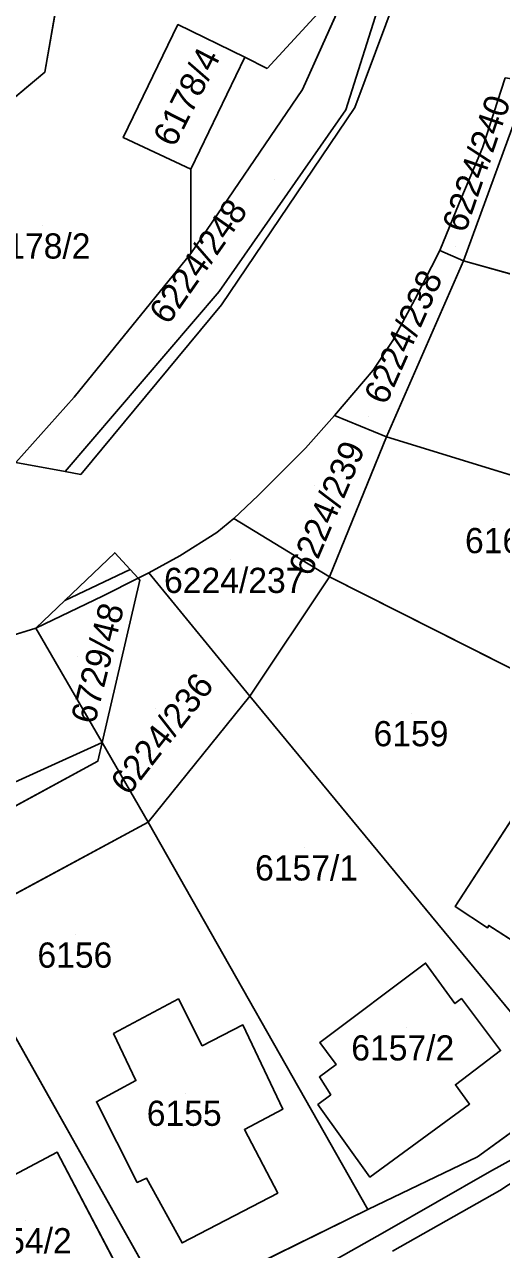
# Model space of a CAD drawing. Extents: x -266199 to -261993, y -1239047 to -1235108.
# Drawn here: x -263939.1 to -263901.2, y -1236358.8 to -1236261.5 of the extents above; entities that cross this region are included whole.
import ezdxf

# ---------------------------------------------------------------- set-up
doc = ezdxf.new("R2010")
doc.units = 0
for name, color, linetype in [('body_kn', 7, 'Continuous'), ('kladpar_druhypozemkov', 7, 'Continuous'), ('kladpar_hranice', 7, 'Continuous'), ('kladpar_parcelnecisla', 7, 'Continuous'), ('kladpar_plochy', 7, 'Continuous'), ('kladpar_sipky', 7, 'Continuous'), ('zappar_hrandruhpozemk', 7, 'Continuous')]:
    doc.layers.add(name, color=color, linetype=linetype)

msp = doc.modelspace()

# ---------------------------------------------------------------- linework, layer by layer
at = {"layer": 'body_kn'}
for p, q in [((-263926.86, -1236261.55), (-263926.86, -1236261.55)), ((-263921.56, -1236264.15), (-263921.56, -1236264.15)), ((-263937.45, -1236265.34), (-263937.45, -1236265.34)), ((-263919.77, -1236265.03), (-263919.77, -1236265.03)), ((-263916.97, -1236266.71), (-263916.97, -1236266.71)), ((-263913.54, -1236268.33), (-263913.54, -1236268.33)), ((-263912.8, -1236268.14), (-263912.8, -1236268.14)), ((-263931.21, -1236270.53), (-263931.21, -1236270.53)), ((-263902.66, -1236271.35), (-263902.66, -1236271.35)), ((-263925.83, -1236273.04), (-263925.83, -1236273.04)), ((-263925.83, -1236273.04), (-263925.83, -1236273.04)), ((-263904.53, -1236275.74), (-263904.53, -1236275.74)), ((-263925.84, -1236279.74), (-263925.84, -1236279.74)), ((-263925.84, -1236279.74), (-263925.84, -1236279.74)), ((-263906.07, -1236279.48), (-263906.07, -1236279.48)), ((-263906.07, -1236279.48), (-263906.07, -1236279.48)), ((-263904.18, -1236280.3), (-263904.18, -1236280.3)), ((-263923.59, -1236282.75), (-263923.59, -1236282.75)), ((-263923.4, -1236283.81), (-263923.4, -1236283.81)), ((-263908.04, -1236283.37), (-263908.04, -1236283.37)), ((-263909.79, -1236286.63), (-263909.79, -1236286.63)), ((-263911.36, -1236288.98), (-263911.36, -1236288.98)), ((-263935.1, -1236291.13), (-263935.1, -1236291.13)), ((-263914.42, -1236292.6), (-263914.42, -1236292.6)), ((-263914.42, -1236292.6), (-263914.42, -1236292.6)), ((-263910.31, -1236294.29), (-263910.31, -1236294.29)), ((-263916.74, -1236295.18), (-263916.74, -1236295.18)), ((-263935.82, -1236297.03), (-263935.82, -1236297.03)), ((-263934.58, -1236297.27), (-263934.58, -1236297.27)), ((-263934.58, -1236297.27), (-263934.58, -1236297.27)), ((-263920.5, -1236298.95), (-263920.5, -1236298.95)), ((-263922.43, -1236300.76), (-263922.43, -1236300.76)), ((-263922.43, -1236300.76), (-263922.43, -1236300.76)), ((-263923.78, -1236301.88), (-263923.78, -1236301.88)), ((-263931.89, -1236303.49), (-263931.89, -1236303.49)), ((-263926.72, -1236303.74), (-263926.72, -1236303.74)), ((-263930.66, -1236304.82), (-263930.66, -1236304.82)), ((-263930.03, -1236305.51), (-263930.03, -1236305.51)), ((-263930.03, -1236305.51), (-263930.03, -1236305.51)), ((-263929.17, -1236305.08), (-263929.17, -1236305.08)), ((-263929.17, -1236305.08), (-263929.17, -1236305.08)), ((-263914.83, -1236305.39), (-263914.83, -1236305.39)), ((-263929.88, -1236305.67), (-263929.88, -1236305.67)), ((-263935.85, -1236307.29), (-263935.85, -1236307.29)), ((-263935.85, -1236307.29), (-263935.85, -1236307.29)), ((-263932.81, -1236306.92), (-263932.81, -1236306.92)), ((-263938.14, -1236309.48), (-263938.14, -1236309.48)), ((-263938.14, -1236309.48), (-263938.14, -1236309.48)), ((-263921.15, -1236314.87), (-263921.15, -1236314.87)), ((-263932.88, -1236318.56), (-263932.88, -1236318.56)), ((-263932.88, -1236318.56), (-263932.88, -1236318.56)), ((-263933.23, -1236320.04), (-263933.23, -1236320.04)), ((-263929.23, -1236324.87), (-263929.23, -1236324.87)), ((-263904.85, -1236331.57), (-263904.85, -1236331.57)), ((-263902.28, -1236333.28), (-263902.28, -1236333.28)), ((-263902.18, -1236333.08), (-263902.18, -1236333.08)), ((-263907.19, -1236336.07), (-263907.19, -1236336.07)), ((-263926.83, -1236338.91), (-263926.83, -1236338.91)), ((-263904.86, -1236339.28), (-263904.86, -1236339.28)), ((-263904.34, -1236338.89), (-263904.34, -1236338.89)), ((-263921.7, -1236340.98), (-263921.7, -1236340.98)), ((-263931.97, -1236341.67), (-263931.97, -1236341.67)), ((-263915.59, -1236342.37), (-263915.59, -1236342.37)), ((-263924.93, -1236342.63), (-263924.93, -1236342.63)), ((-263915.06, -1236343.09), (-263915.06, -1236343.09)), ((-263901.24, -1236343.02), (-263901.24, -1236343.02)), ((-263914.3, -1236344.12), (-263914.3, -1236344.12)), ((-263930.2, -1236345.4), (-263930.2, -1236345.4)), ((-263915.62, -1236345.11), (-263915.62, -1236345.11)), ((-263904.82, -1236345.72), (-263904.82, -1236345.72)), ((-263904.82, -1236345.72), (-263904.82, -1236345.72)), ((-263933.34, -1236347.08), (-263933.34, -1236347.08)), ((-263915.75, -1236347.3), (-263915.75, -1236347.3)), ((-263914.72, -1236346.52), (-263914.72, -1236346.52)), ((-263903.7, -1236347.26), (-263903.7, -1236347.26)), ((-263918.52, -1236347.66), (-263918.52, -1236347.66)), ((-263921.59, -1236349.28), (-263921.59, -1236349.28)), ((-263936.47, -1236351.07), (-263936.47, -1236351.07)), ((-263936.47, -1236351.07), (-263936.47, -1236351.07)), ((-263903.06, -1236351.45), (-263903.06, -1236351.45)), ((-263929.35, -1236353.15), (-263929.35, -1236353.15)), ((-263911.61, -1236353.06), (-263911.61, -1236353.06)), ((-263902.12, -1236352.63), (-263902.12, -1236352.63)), ((-263930.1, -1236353.48), (-263930.1, -1236353.48)), ((-263901.29, -1236354.12), (-263901.29, -1236354.12)), ((-263918.93, -1236354.33), (-263918.93, -1236354.33)), ((-263918.93, -1236354.33), (-263918.93, -1236354.33)), ((-263911.78, -1236355.63), (-263911.78, -1236355.63)), ((-263911.78, -1236355.63), (-263911.78, -1236355.63)), ((-263910.44, -1236357.4), (-263910.44, -1236357.4)), ((-263926.54, -1236358.28), (-263926.54, -1236358.28))]:
    msp.add_line(p, q, dxfattribs=at)
at = {"layer": 'kladpar_druhypozemkov'}
for p, q in [((-263927.47, -1236266.24), (-263927.47, -1236266.24)), ((-263919.21, -1236273.85), (-263919.21, -1236273.85)), ((-263937.59, -1236277.53), (-263937.59, -1236277.53)), ((-263904.81, -1236279.21), (-263904.81, -1236279.21)), ((-263911.75, -1236292.69), (-263911.75, -1236292.69)), ((-263916.05, -1236298.16), (-263916.05, -1236298.16)), ((-263901.77, -1236300.92), (-263901.77, -1236300.92)), ((-263922.67, -1236304.06), (-263922.67, -1236304.06)), ((-263932.15, -1236305.06), (-263932.15, -1236305.06)), ((-263934.85, -1236311.7), (-263934.85, -1236311.7)), ((-263928.63, -1236315.86), (-263928.63, -1236315.86)), ((-263908.28, -1236316.25), (-263908.28, -1236316.25)), ((-263916.81, -1236326.91), (-263916.81, -1236326.91)), ((-263934.98, -1236333.83), (-263934.98, -1236333.83)), ((-263908.67, -1236341.2), (-263908.67, -1236341.2)), ((-263926.24, -1236346.39), (-263926.24, -1236346.39)), ((-263939.01, -1236356.51), (-263939.01, -1236356.51))]:
    msp.add_line(p, q, dxfattribs=at)
at = {"layer": 'kladpar_hranice'}
for points in [[(-263939.74, -1236296.32), (-263935.82, -1236297.03), (-263934.58, -1236297.27), (-263923.4, -1236283.81), (-263912.8, -1236268.14), (-263907.81, -1236254.71), (-263903.15, -1236237.4), (-263904.63, -1236222.89), (-263904.13, -1236219.7), (-263903.08, -1236212.9), (-263903.59, -1236195.15), (-263904.36, -1236178.51)], [(-263971.35, -1236293.7), (-263937.45, -1236265.34), (-263935.46, -1236254.01), (-263933.47, -1236228.53)], [(-263903.96, -1236237.26), (-263910.67, -1236252.45), (-263911.28, -1236253.99), (-263916.97, -1236266.71), (-263925.84, -1236279.74), (-263935.1, -1236291.13), (-263939.74, -1236296.32)], [(-263934.58, -1236297.27), (-263935.82, -1236297.03), (-263939.74, -1236296.32), (-263935.1, -1236291.13), (-263925.84, -1236279.74), (-263916.97, -1236266.71), (-263911.28, -1236253.99), (-263910.67, -1236252.45), (-263903.96, -1236237.26), (-263903.74, -1236237.3), (-263903.15, -1236237.4), (-263907.81, -1236254.71), (-263912.8, -1236268.14), (-263923.4, -1236283.81), (-263934.58, -1236297.27)], [(-263935.46, -1236254.01), (-263937.45, -1236265.34), (-263971.35, -1236293.7)], [(-263931.21, -1236270.53), (-263925.83, -1236273.04), (-263921.56, -1236264.15), (-263926.86, -1236261.55), (-263931.21, -1236270.53)], [(-263925.83, -1236273.04), (-263931.21, -1236270.53), (-263926.86, -1236261.55), (-263921.56, -1236264.15), (-263925.83, -1236273.04)], [(-263900.86, -1236265.79), (-263902.66, -1236271.35), (-263904.53, -1236275.74), (-263906.07, -1236279.48), (-263908.04, -1236283.37), (-263909.79, -1236286.63), (-263911.36, -1236288.98), (-263914.42, -1236292.6), (-263916.74, -1236295.18), (-263920.5, -1236298.95), (-263922.43, -1236300.76), (-263923.78, -1236301.88), (-263926.72, -1236303.74), (-263929.17, -1236305.08), (-263930.03, -1236305.51)], [(-263927.69, -1236363.44), (-263911.78, -1236355.63), (-263903.06, -1236351.45), (-263896.29, -1236346.52), (-263893.16, -1236343.87), (-263880.68, -1236322.64), (-263871.47, -1236307.22), (-263862.53, -1236292.01), (-263855.41, -1236279.39), (-263848.13, -1236266.39)], [(-263906.07, -1236279.48), (-263904.53, -1236275.74), (-263902.66, -1236271.35), (-263900.86, -1236265.79), (-263898.96, -1236266.08), (-263904.18, -1236280.3), (-263906.07, -1236279.48)], [(-263855.41, -1236279.39), (-263862.53, -1236292.01), (-263904.18, -1236280.3), (-263898.96, -1236266.08), (-263855.41, -1236279.39)], [(-263914.42, -1236292.6), (-263911.36, -1236288.98), (-263909.79, -1236286.63), (-263908.04, -1236283.37), (-263906.07, -1236279.48), (-263904.18, -1236280.3), (-263910.31, -1236294.29), (-263914.42, -1236292.6)], [(-263862.53, -1236292.01), (-263871.47, -1236307.22), (-263875.98, -1236306.5), (-263884.3, -1236301.53), (-263885.74, -1236301.82), (-263910.31, -1236294.29), (-263904.18, -1236280.3), (-263862.53, -1236292.01)], [(-263922.43, -1236300.76), (-263920.5, -1236298.95), (-263916.74, -1236295.18), (-263914.42, -1236292.6), (-263910.31, -1236294.29), (-263914.83, -1236305.39), (-263922.43, -1236300.76)], [(-263871.47, -1236307.22), (-263880.68, -1236322.64), (-263914.83, -1236305.39), (-263910.31, -1236294.29), (-263885.74, -1236301.82)], [(-263929.17, -1236305.08), (-263926.72, -1236303.74), (-263923.78, -1236301.88), (-263922.43, -1236300.76), (-263914.83, -1236305.39), (-263921.15, -1236314.87), (-263929.17, -1236305.08)], [(-263938.14, -1236309.48), (-263935.85, -1236307.29), (-263931.89, -1236303.49), (-263930.66, -1236304.82), (-263930.03, -1236305.51)], [(-263930.03, -1236305.51), (-263930.66, -1236304.82), (-263931.89, -1236303.49), (-263935.85, -1236307.29), (-263938.14, -1236309.48)], [(-263932.88, -1236318.56), (-263938.14, -1236309.48), (-263932.81, -1236306.92), (-263930.03, -1236305.51)], [(-263930.03, -1236305.51), (-263932.81, -1236306.92), (-263938.14, -1236309.48)], [(-263930.03, -1236305.51), (-263929.17, -1236305.08), (-263921.15, -1236314.87), (-263929.23, -1236324.87), (-263932.88, -1236318.56)], [(-263932.88, -1236318.56), (-263929.88, -1236305.67), (-263930.03, -1236305.51)], [(-263930.03, -1236305.51), (-263929.88, -1236305.67), (-263932.88, -1236318.56)], [(-263880.68, -1236322.64), (-263893.16, -1236343.87), (-263896.29, -1236346.52), (-263896.56, -1236344.66), (-263921.15, -1236314.87), (-263914.83, -1236305.39), (-263880.68, -1236322.64)], [(-263938.14, -1236309.48), (-263943.97, -1236311.27), (-263954.76, -1236312.28), (-263970.53, -1236313.91), (-263970.5, -1236314.57), (-263972.53, -1236314.07)], [(-263943.97, -1236311.27), (-263938.14, -1236309.48), (-263932.88, -1236318.56)], [(-263896.29, -1236346.52), (-263903.06, -1236351.45), (-263911.78, -1236355.63), (-263929.23, -1236324.87), (-263921.15, -1236314.87), (-263896.56, -1236344.66), (-263896.29, -1236346.52)], [(-263953.38, -1236327.85), (-263956.2, -1236317.96), (-263959.63, -1236318.9), (-263960.03, -1236317.53), (-263961.67, -1236317.97), (-263961.63, -1236318.22), (-263962.97, -1236318.59), (-263963.13, -1236318.04), (-263964.53, -1236318.45), (-263964.08, -1236320.18), (-263967.11, -1236321), (-263964.42, -1236330.94), (-263953.38, -1236327.85), (-263932.88, -1236318.56)], [(-263964.92, -1236337.23), (-263933.23, -1236320.04), (-263932.88, -1236318.56)], [(-263932.88, -1236318.56), (-263929.23, -1236324.87), (-263944.65, -1236333.18), (-263961.53, -1236342.07), (-263964.92, -1236337.23)], [(-263932.88, -1236318.56), (-263933.23, -1236320.04), (-263964.92, -1236337.23)], [(-263896.74, -1236335.07), (-263891.26, -1236326.58), (-263898.58, -1236321.91), (-263904.85, -1236331.57), (-263902.28, -1236333.28), (-263902.18, -1236333.08), (-263898.29, -1236335.56), (-263897.47, -1236334.54), (-263896.74, -1236335.07)], [(-263891.26, -1236326.58), (-263896.74, -1236335.07), (-263897.47, -1236334.54), (-263898.29, -1236335.56), (-263902.18, -1236333.08), (-263902.28, -1236333.28), (-263904.85, -1236331.57), (-263898.58, -1236321.91), (-263891.26, -1236326.58)], [(-263911.78, -1236355.63), (-263927.69, -1236363.44), (-263944.21, -1236334.09), (-263944.65, -1236333.18), (-263929.23, -1236324.87), (-263911.78, -1236355.63)], [(-263927.69, -1236363.44), (-263926.99, -1236364.91), (-263942.58, -1236373.84), (-263960.97, -1236342.68), (-263944.21, -1236334.09), (-263927.69, -1236363.44)], [(-263903.7, -1236347.26), (-263904.82, -1236345.72), (-263901.24, -1236343.02), (-263904.34, -1236338.89), (-263904.86, -1236339.28), (-263907.19, -1236336.07), (-263915.59, -1236342.37), (-263915.06, -1236343.09), (-263914.3, -1236344.12), (-263915.62, -1236345.11), (-263914.72, -1236346.52), (-263915.75, -1236347.3), (-263911.61, -1236353.06), (-263903.7, -1236347.26)], [(-263904.82, -1236345.72), (-263903.7, -1236347.26), (-263911.61, -1236353.06), (-263915.75, -1236347.3), (-263914.72, -1236346.52), (-263915.62, -1236345.11), (-263914.3, -1236344.12), (-263915.06, -1236343.09), (-263915.59, -1236342.37), (-263907.19, -1236336.07), (-263904.86, -1236339.28), (-263904.34, -1236338.89), (-263901.24, -1236343.02), (-263904.82, -1236345.72)], [(-263926.54, -1236358.28), (-263918.93, -1236354.33), (-263921.59, -1236349.28), (-263918.52, -1236347.66), (-263921.7, -1236340.98), (-263924.93, -1236342.63), (-263926.83, -1236338.91), (-263931.97, -1236341.67), (-263930.2, -1236345.4), (-263933.34, -1236347.08), (-263930.1, -1236353.48), (-263929.35, -1236353.15), (-263926.54, -1236358.28)], [(-263918.93, -1236354.33), (-263926.54, -1236358.28), (-263929.35, -1236353.15), (-263930.1, -1236353.48), (-263933.34, -1236347.08), (-263930.2, -1236345.4), (-263931.97, -1236341.67), (-263926.83, -1236338.91), (-263924.93, -1236342.63), (-263921.7, -1236340.98), (-263918.52, -1236347.66), (-263921.59, -1236349.28), (-263918.93, -1236354.33)], [(-263930.92, -1236361.61), (-263936.47, -1236351.07), (-263947.32, -1236356.82), (-263944.31, -1236363.09), (-263942.84, -1236362.43), (-263940.7, -1236366.58), (-263930.92, -1236361.61)], [(-263936.47, -1236351.07), (-263930.92, -1236361.61), (-263940.7, -1236366.58), (-263942.84, -1236362.43), (-263944.31, -1236363.09), (-263947.32, -1236356.82), (-263936.47, -1236351.07)]]:
    msp.add_lwpolyline(points, dxfattribs=at)
at = {"layer": 'kladpar_plochy'}
for p, q in [((-263937.45, -1236265.34), (-263935.46, -1236254.01)), ((-263911.28, -1236253.99), (-263916.97, -1236266.71)), ((-263912.8, -1236268.14), (-263907.81, -1236254.71)), ((-263926.86, -1236261.55), (-263931.21, -1236270.53)), ((-263921.56, -1236264.15), (-263926.86, -1236261.55)), ((-263925.83, -1236273.04), (-263921.56, -1236264.15)), ((-263971.35, -1236293.7), (-263937.45, -1236265.34)), ((-263904.18, -1236280.3), (-263898.96, -1236266.08)), ((-263900.86, -1236265.79), (-263902.66, -1236271.35)), ((-263916.97, -1236266.71), (-263925.84, -1236279.74)), ((-263923.4, -1236283.81), (-263912.8, -1236268.14)), ((-263931.21, -1236270.53), (-263925.83, -1236273.04)), ((-263902.66, -1236271.35), (-263904.53, -1236275.74)), ((-263904.53, -1236275.74), (-263906.07, -1236279.48)), ((-263925.84, -1236279.74), (-263935.1, -1236291.13)), ((-263906.07, -1236279.48), (-263908.04, -1236283.37)), ((-263910.31, -1236294.29), (-263904.18, -1236280.3)), ((-263904.18, -1236280.3), (-263862.53, -1236292.01)), ((-263862.53, -1236292.01), (-263904.18, -1236280.3)), ((-263934.58, -1236297.27), (-263923.4, -1236283.81)), ((-263908.04, -1236283.37), (-263909.79, -1236286.63)), ((-263909.79, -1236286.63), (-263911.36, -1236288.98)), ((-263911.36, -1236288.98), (-263914.42, -1236292.6)), ((-263935.1, -1236291.13), (-263939.74, -1236296.32)), ((-263914.42, -1236292.6), (-263916.74, -1236295.18)), ((-263914.83, -1236305.39), (-263910.31, -1236294.29)), ((-263910.31, -1236294.29), (-263885.74, -1236301.82)), ((-263885.74, -1236301.82), (-263910.31, -1236294.29)), ((-263916.74, -1236295.18), (-263920.5, -1236298.95)), ((-263939.74, -1236296.32), (-263935.82, -1236297.03)), ((-263935.82, -1236297.03), (-263934.58, -1236297.27)), ((-263920.5, -1236298.95), (-263922.43, -1236300.76)), ((-263922.43, -1236300.76), (-263923.78, -1236301.88)), ((-263923.78, -1236301.88), (-263926.72, -1236303.74)), ((-263931.89, -1236303.49), (-263935.85, -1236307.29)), ((-263930.66, -1236304.82), (-263931.89, -1236303.49)), ((-263926.72, -1236303.74), (-263929.17, -1236305.08)), ((-263930.03, -1236305.51), (-263930.66, -1236304.82)), ((-263929.17, -1236305.08), (-263930.03, -1236305.51)), ((-263921.15, -1236314.87), (-263914.83, -1236305.39)), ((-263914.83, -1236305.39), (-263880.68, -1236322.64)), ((-263880.68, -1236322.64), (-263914.83, -1236305.39)), ((-263935.85, -1236307.29), (-263938.14, -1236309.48)), ((-263943.97, -1236311.27), (-263938.14, -1236309.48)), ((-263938.14, -1236309.48), (-263943.97, -1236311.27)), ((-263938.14, -1236309.48), (-263932.88, -1236318.56)), ((-263929.23, -1236324.87), (-263921.15, -1236314.87)), ((-263921.15, -1236314.87), (-263896.56, -1236344.66)), ((-263896.56, -1236344.66), (-263921.15, -1236314.87)), ((-263932.88, -1236318.56), (-263933.23, -1236320.04)), ((-263933.23, -1236320.04), (-263964.92, -1236337.23)), ((-263898.58, -1236321.91), (-263904.85, -1236331.57)), ((-263944.65, -1236333.18), (-263929.23, -1236324.87)), ((-263929.23, -1236324.87), (-263911.78, -1236355.63)), ((-263911.78, -1236355.63), (-263929.23, -1236324.87)), ((-263904.85, -1236331.57), (-263902.28, -1236333.28)), ((-263902.28, -1236333.28), (-263902.18, -1236333.08)), ((-263902.18, -1236333.08), (-263898.29, -1236335.56)), ((-263944.21, -1236334.09), (-263927.69, -1236363.44)), ((-263927.69, -1236363.44), (-263944.21, -1236334.09)), ((-263907.19, -1236336.07), (-263915.59, -1236342.37)), ((-263904.86, -1236339.28), (-263907.19, -1236336.07)), ((-263926.83, -1236338.91), (-263931.97, -1236341.67)), ((-263924.93, -1236342.63), (-263926.83, -1236338.91)), ((-263904.34, -1236338.89), (-263904.86, -1236339.28)), ((-263901.24, -1236343.02), (-263904.34, -1236338.89)), ((-263921.7, -1236340.98), (-263924.93, -1236342.63)), ((-263918.52, -1236347.66), (-263921.7, -1236340.98)), ((-263931.97, -1236341.67), (-263930.2, -1236345.4)), ((-263915.59, -1236342.37), (-263915.06, -1236343.09)), ((-263915.06, -1236343.09), (-263914.3, -1236344.12)), ((-263904.82, -1236345.72), (-263901.24, -1236343.02)), ((-263914.3, -1236344.12), (-263915.62, -1236345.11)), ((-263930.2, -1236345.4), (-263933.34, -1236347.08)), ((-263915.62, -1236345.11), (-263914.72, -1236346.52)), ((-263903.7, -1236347.26), (-263904.82, -1236345.72)), ((-263933.34, -1236347.08), (-263930.1, -1236353.48)), ((-263914.72, -1236346.52), (-263915.75, -1236347.3)), ((-263915.75, -1236347.3), (-263911.61, -1236353.06)), ((-263911.61, -1236353.06), (-263903.7, -1236347.26)), ((-263896.29, -1236346.52), (-263903.06, -1236351.45)), ((-263921.59, -1236349.28), (-263918.52, -1236347.66)), ((-263918.93, -1236354.33), (-263921.59, -1236349.28)), ((-263936.47, -1236351.07), (-263947.32, -1236356.82)), ((-263930.92, -1236361.61), (-263936.47, -1236351.07)), ((-263903.06, -1236351.45), (-263911.78, -1236355.63)), ((-263930.1, -1236353.48), (-263929.35, -1236353.15)), ((-263929.35, -1236353.15), (-263926.54, -1236358.28)), ((-263926.54, -1236358.28), (-263918.93, -1236354.33)), ((-263911.78, -1236355.63), (-263927.69, -1236363.44))]:
    msp.add_line(p, q, dxfattribs=at)
msp.add_lwpolyline([(-263927.69, -1236363.44), (-263911.78, -1236355.63), (-263903.06, -1236351.45), (-263896.29, -1236346.52), (-263893.16, -1236343.87), (-263880.68, -1236322.64), (-263871.47, -1236307.22), (-263862.53, -1236292.01), (-263855.41, -1236279.39), (-263848.13, -1236266.39), (-263888.69, -1236254.03), (-263896.71, -1236251.58), (-263896.43, -1236249.03), (-263894.27, -1236247.98), (-263893.65, -1236245.16), (-263889.94, -1236246.19), (-263851.6, -1236257.11), (-263844.74, -1236259.48), (-263837.24, -1236246.24), (-263829.92, -1236233.22), (-263823.17, -1236220.75), (-263820.83, -1236216.3), (-263815.97, -1236205.91)], dxfattribs=at)
for points in [[(-263934.58, -1236297.27), (-263935.82, -1236297.03), (-263939.74, -1236296.32), (-263935.1, -1236291.13), (-263925.84, -1236279.74), (-263916.97, -1236266.71), (-263911.28, -1236253.99), (-263910.67, -1236252.45), (-263903.96, -1236237.26), (-263903.74, -1236237.3), (-263903.15, -1236237.4), (-263907.81, -1236254.71), (-263912.8, -1236268.14), (-263923.4, -1236283.81)], [(-263953.55, -1236272.88), (-263941.66, -1236259.76), (-263940.64, -1236255.89), (-263935.46, -1236254.01), (-263937.45, -1236265.34), (-263971.35, -1236293.7)], [(-263925.83, -1236273.04), (-263931.21, -1236270.53), (-263926.86, -1236261.55), (-263921.56, -1236264.15)], [(-263906.07, -1236279.48), (-263904.53, -1236275.74), (-263902.66, -1236271.35), (-263900.86, -1236265.79), (-263898.96, -1236266.08), (-263904.18, -1236280.3)], [(-263914.42, -1236292.6), (-263911.36, -1236288.98), (-263909.79, -1236286.63), (-263908.04, -1236283.37), (-263906.07, -1236279.48), (-263904.18, -1236280.3), (-263910.31, -1236294.29)], [(-263922.43, -1236300.76), (-263920.5, -1236298.95), (-263916.74, -1236295.18), (-263914.42, -1236292.6), (-263910.31, -1236294.29), (-263914.83, -1236305.39)], [(-263929.17, -1236305.08), (-263926.72, -1236303.74), (-263923.78, -1236301.88), (-263922.43, -1236300.76), (-263914.83, -1236305.39), (-263921.15, -1236314.87)], [(-263938.14, -1236309.48), (-263935.85, -1236307.29), (-263931.89, -1236303.49), (-263930.66, -1236304.82), (-263930.03, -1236305.51), (-263932.81, -1236306.92)], [(-263930.03, -1236305.51), (-263929.88, -1236305.67), (-263932.88, -1236318.56), (-263938.14, -1236309.48), (-263932.81, -1236306.92)], [(-263930.03, -1236305.51), (-263929.17, -1236305.08), (-263921.15, -1236314.87), (-263929.23, -1236324.87), (-263932.88, -1236318.56), (-263929.88, -1236305.67)], [(-263964.92, -1236337.23), (-263933.23, -1236320.04), (-263932.88, -1236318.56), (-263929.23, -1236324.87), (-263944.65, -1236333.18), (-263961.53, -1236342.07)], [(-263891.26, -1236326.58), (-263896.74, -1236335.07), (-263897.47, -1236334.54), (-263898.29, -1236335.56), (-263902.18, -1236333.08), (-263902.28, -1236333.28), (-263904.85, -1236331.57), (-263898.58, -1236321.91)], [(-263904.82, -1236345.72), (-263903.7, -1236347.26), (-263911.61, -1236353.06), (-263915.75, -1236347.3), (-263914.72, -1236346.52), (-263915.62, -1236345.11), (-263914.3, -1236344.12), (-263915.06, -1236343.09), (-263915.59, -1236342.37), (-263907.19, -1236336.07), (-263904.86, -1236339.28), (-263904.34, -1236338.89), (-263901.24, -1236343.02)], [(-263918.93, -1236354.33), (-263926.54, -1236358.28), (-263929.35, -1236353.15), (-263930.1, -1236353.48), (-263933.34, -1236347.08), (-263930.2, -1236345.4), (-263931.97, -1236341.67), (-263926.83, -1236338.91), (-263924.93, -1236342.63), (-263921.7, -1236340.98), (-263918.52, -1236347.66), (-263921.59, -1236349.28)], [(-263936.47, -1236351.07), (-263930.92, -1236361.61), (-263940.7, -1236366.58), (-263942.84, -1236362.43), (-263944.31, -1236363.09), (-263947.32, -1236356.82)]]:
    msp.add_lwpolyline(points, close=True, dxfattribs=at)
at = {"layer": 'kladpar_sipky'}
msp.add_line((-263934.48, -1236306.36), (-263934.48, -1236306.36), dxfattribs=at)
at = {"layer": 'zappar_hrandruhpozemk'}
for p, q in [((-263903.74, -1236237.3), (-263913.54, -1236268.33)), ((-263914.04, -1236258.79), (-263919.77, -1236265.03)), ((-263919.77, -1236265.03), (-263921.56, -1236264.15)), ((-263913.54, -1236268.33), (-263923.59, -1236282.75)), ((-263925.84, -1236279.74), (-263925.83, -1236273.04)), ((-263923.59, -1236282.75), (-263935.82, -1236297.03)), ((-263935.85, -1236307.29), (-263930.66, -1236304.82)), ((-263902.12, -1236352.63), (-263910.44, -1236357.4))]:
    msp.add_line(p, q, dxfattribs=at)
for points in [[(-263879.57, -1236323.19), (-263888.73, -1236339.26), (-263890.22, -1236341.57), (-263892.59, -1236344.61), (-263895.37, -1236347.76), (-263897.32, -1236349.44), (-263900.1, -1236351.53), (-263902.12, -1236352.63)], [(-263887.47, -1236340.2), (-263888.94, -1236342.51), (-263891.45, -1236345.67), (-263894.36, -1236348.92), (-263896.41, -1236350.71), (-263899.22, -1236352.77), (-263901.29, -1236354.12), (-263909.83, -1236358.95)], [(-263910.44, -1236357.4), (-263926.43, -1236366.44), (-263942.02, -1236375.08)]]:
    msp.add_lwpolyline(points, dxfattribs=at)

# ---------------------------------------------------------------- texts
at = {"layer": 'kladpar_parcelnecisla'}
for s, rotation, p in [('6178/4', 63, (-263927.158, -1236271.386)), ('6224/240', 71, (-263904.036, -1236278.17)), ('6224/248', 55, (-263927.646, -1236285.477)), ('6224/238', 66, (-263910.336, -1236291.842)), ('6224/239', 67, (-263916.32, -1236305.462)), ('6729/48', 76, (-263933.464, -1236317.176)), ('6224/236', 52, (-263930.789, -1236322.851))]:
    msp.add_text(s, height=2, rotation=rotation, dxfattribs=at).set_placement(p)
for s, p in [('6178/2', (-263941.991, -1236280.13)), ('6161', (-263904.061, -1236303.52)), ('6224/237', (-263927.967, -1236306.68)), ('6159', (-263911.326, -1236318.85)), ('6157/1', (-263920.739, -1236329.51)), ('6156', (-263938.026, -1236336.43)), ('6157/2', (-263913.095, -1236343.8)), ('6155', (-263929.341, -1236348.99)), ('6154/2', (-263943.482, -1236359.11))]:
    msp.add_text(s, height=2, dxfattribs=at).set_placement(p)

doc.saveas('drawing.dxf')
